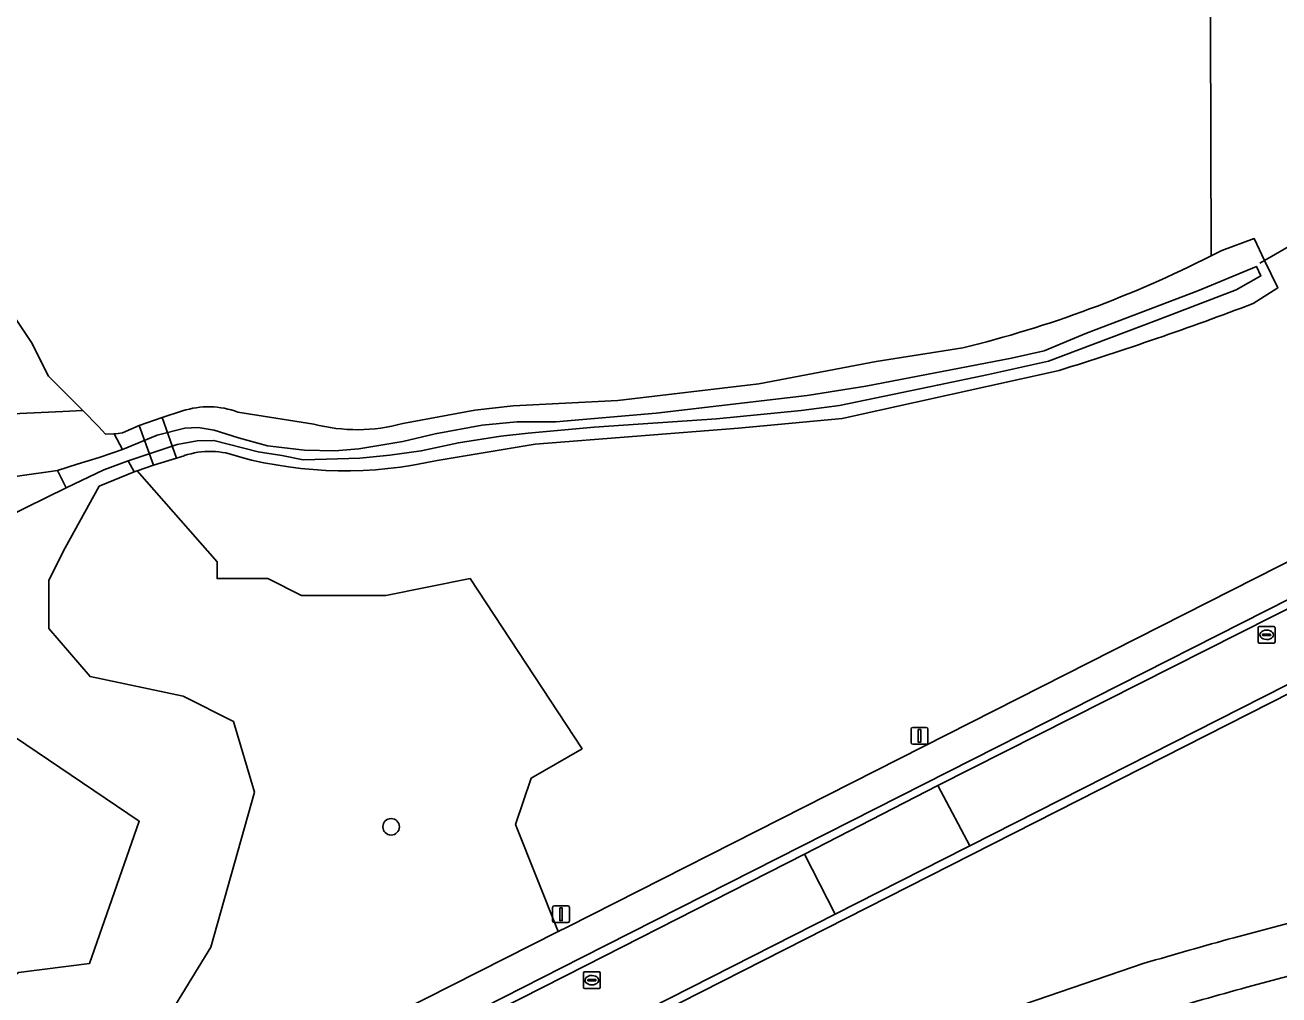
# Model space of a CAD drawing. Extents: x 162879 to 165540, y 384011 to 385181.
# Drawn here: x 163423.6 to 163497.9, y 384424.3 to 384481.8 of the extents above; entities that cross this region are included whole.
import ezdxf

# ---------------------------------------------------------------- set-up
doc = ezdxf.new("R2010")
doc.units = 0
for name, color, linetype in [('IMGEO_Boom', 7, 'Continuous'), ('IMGEO_Dek', 7, 'Continuous'), ('IMGEO_Duiker', 7, 'Continuous'), ('IMGEO_Grasland_agrarisch', 7, 'Continuous'), ('IMGEO_Groenvoorziening', 7, 'Continuous'), ('IMGEO_Lichtmast', 7, 'Continuous'), ('IMGEO_Loofbos', 7, 'Continuous'), ('IMGEO_Meer_plas_ven_vijver', 7, 'Continuous'), ('IMGEO_Oever', 7, 'Continuous'), ('IMGEO_Rijbaan_lokaal_gesloten', 7, 'Continuous'), ('IMGEO_Rijbaan_lokaal_open', 7, 'Continuous'), ('IMGEO_Rioolput', 7, 'Continuous'), ('IMGEO_Voetpad_gesloten', 7, 'Continuous'), ('IMGEO_Voetpad_open', 7, 'Continuous'), ('IMGEO_Waterloop', 7, 'Continuous')]:
    doc.layers.add(name, color=color, linetype=linetype)

msp = doc.modelspace()

# ---------------------------------------------------------------- linework, layer by layer
at = {"layer": 'IMGEO_Boom'}
msp.add_circle((163445.317, 384434.285), 0.489, dxfattribs=at)
at = {"layer": 'IMGEO_Dek'}
msp.add_lwpolyline([(163431.743, 384458.565), (163430.389, 384458.085), (163431.228, 384455.73), (163432.599, 384456.151)], close=True, dxfattribs=at)
at = {"layer": 'IMGEO_Duiker'}
msp.add_lwpolyline([(163496.806, 384467.704), (163497.088, 384467.868), (163498.89, 384468.914)], dxfattribs=at)
at = {"layer": 'IMGEO_Grasland_agrarisch'}
msp.add_lwpolyline([(163430.054, 384415.32), (163455.223, 384428.073), (163452.693, 384434.423), (163453.612, 384437.161), (163456.631, 384438.913), (163450, 384449), (163445, 384448), (163440, 384448), (163438, 384449), (163435, 384449), (163435, 384450), (163430.274, 384455.401), (163430.096, 384455.339), (163428.012, 384454.481), (163426.001, 384450.82), (163425.036, 384448.914), (163425.036, 384446.039), (163427.471, 384443.189), (163432.985, 384442.04), (163435.972, 384440.523), (163437.213, 384436.34), (163434.64, 384427.147), (163431.791, 384422.504)], dxfattribs=at)
at = {"layer": 'IMGEO_Groenvoorziening'}
msp.add_lwpolyline([(163419, 384471), (163417, 384474), (163414, 384477), (163411, 384481), (163410.393, 384481.607), (163410.205, 384479.221), (163410.974, 384476.147), (163413.088, 384471.091), (163415.891, 384464.387), (163418.373, 384460.427), (163422.876, 384458.772), (163425.863, 384458.91), (163427.036, 384458.964), (163425, 384461), (163424, 384463), (163420, 384469)], close=True, dxfattribs=at)
at = {"layer": 'IMGEO_Lichtmast'}
for p, q in [((163476.137, 384439.278), (163476.137, 384440.078)), ((163476.137, 384440.078), (163476.137, 384439.278)), ((163476.237, 384440.178), (163477.027, 384440.178)), ((163477.027, 384440.178), (163476.237, 384440.178)), ((163477.127, 384440.078), (163477.127, 384439.278)), ((163477.127, 384439.278), (163477.127, 384440.078)), ((163477.027, 384439.178), (163476.237, 384439.178)), ((163476.237, 384439.178), (163477.027, 384439.178)), ((163454.891, 384428.702), (163454.891, 384429.502)), ((163454.891, 384429.502), (163454.891, 384428.702)), ((163454.991, 384429.602), (163455.781, 384429.602)), ((163455.781, 384429.602), (163454.991, 384429.602)), ((163455.881, 384429.502), (163455.881, 384428.702)), ((163455.881, 384428.702), (163455.881, 384429.502)), ((163455.781, 384428.602), (163454.991, 384428.602)), ((163454.991, 384428.602), (163455.781, 384428.602))]:
    msp.add_line(p, q, dxfattribs=at)
for points in [[(163476.557, 384440.053), (163476.707, 384440.053), (163476.707, 384439.303), (163476.557, 384439.303), (163476.557, 384440.053)], [(163455.311, 384429.477), (163455.461, 384429.477), (163455.461, 384428.727), (163455.311, 384428.727), (163455.311, 384429.477)]]:
    msp.add_lwpolyline(points, dxfattribs=at)
for centre, start, end in [((163476.237, 384440.078), 90, 180), ((163476.237, 384440.078), 90, 180), ((163477.027, 384440.078), 0, 90), ((163477.027, 384440.078), 360, 90), ((163476.237, 384439.278), 180, 270), ((163476.237, 384439.278), 180, 270), ((163477.027, 384439.278), 270, 0), ((163477.027, 384439.278), 270, 0), ((163454.991, 384429.502), 90, 180), ((163454.991, 384429.502), 90, 180), ((163455.781, 384429.502), 0, 90), ((163455.781, 384429.502), 360, 90), ((163454.991, 384428.702), 180, 270), ((163454.991, 384428.702), 180, 270), ((163455.781, 384428.702), 270, 0), ((163455.781, 384428.702), 270, 0)]:
    msp.add_arc(centre, 0.1, start, end, dxfattribs=at)
at = {"layer": 'IMGEO_Loofbos'}
for points in [[(163488.414, 384542.342), (163489.714, 384524.81), (163483.616, 384509.537), (163493.842, 384495.426), (163493.918, 384468.139), (163494.543, 384468.459), (163496.471, 384469.164), (163497.088, 384467.868), (163497.864, 384466.237), (163496.413, 384465.318)], [(163493.918, 384468.139), (163493.842, 384495.426), (163483.616, 384509.537), (163489.714, 384524.81)], [(163410.393, 384481.607), (163411, 384481), (163414, 384477), (163417, 384474), (163419, 384471), (163420, 384469), (163424, 384463), (163425, 384461), (163427.036, 384458.964), (163428, 384458), (163428.386, 384457.558), (163428.892, 384457.587), (163429.144, 384457.61), (163429.396, 384457.639), (163430.389, 384458.085), (163431.743, 384458.565), (163432.953, 384458.943)], [(163433.056, 384456.292), (163432.599, 384456.151), (163431.228, 384455.73), (163430.274, 384455.401), (163435, 384450), (163435, 384449), (163438, 384449), (163440, 384448), (163445, 384448), (163450, 384449), (163456.631, 384438.913), (163453.612, 384437.161), (163452.693, 384434.423), (163455.223, 384428.073), (163455.744, 384428.337), (163506.36, 384454.019), (163510.842, 384456.216), (163514.547, 384458.003), (163519.897, 384460.317), (163524.589, 384462.42), (163537.834, 384468.229), (163538.679, 384466.281)], [(163446.004, 384458.195), (163450.28, 384458.998), (163452.544, 384459.24), (163458.754, 384459.557), (163467.107, 384460.556), (163474.067, 384461.867), (163479.202, 384462.68)], [(163484.902, 384461.344), (163472.048, 384458.505), (163465.896, 384457.92), (163453.858, 384456.966), (163448.053, 384456.013)], [(163436.233, 384458.873), (163440.734, 384458.158)], [(163519.219, 384434.135), (163518.278, 384435.986), (163513.536, 384445.452), (163511.836, 384448.897), (163501.208, 384443.552), (163479.686, 384432.623), (163462.473, 384423.873), (163462.973, 384422.848), (163463.064, 384417.05), (163466.469, 384418.149), (163489.956, 384426.192)], [(163495.267, 384427.708), (163517.762, 384433.712), (163518.737, 384433.994), (163519.219, 384434.135)], [(163518.534, 384430.756), (163496.043, 384424.769)]]:
    msp.add_lwpolyline(points, dxfattribs=at)
for centre, radius, start, end in [((163462.588, 384530.033), 69.372, 283.85697, 296.84838), ((163427.855, 384645.244), 192.545, 287.2343, 290.85863), ((163434.493, 384454.227), 4.961, 69.46767, 108.08715), ((163443.299, 384468.141), 10.308, 255.59069, 285.21382), ((163434.584, 384451.792), 4.753, 68.5119, 108.7544), ((163442.594, 384479.752), 24.358, 255.08578, 282.95049), ((163577.265, 384130.384), 308.424, 105.41813, 106.44417), ((163533.98, 384283.024), 146.734, 104.98344, 107.12283)]:
    msp.add_arc(centre, radius, start, end, dxfattribs=at)
at = {"layer": 'IMGEO_Meer_plas_ven_vijver'}
for points in [[(163418.93, 384450.882), (163426.048, 384454.377), (163425.538, 384455.415), (163418.542, 384454.429)], [(163423.24, 384425.652), (163427.433, 384426.169), (163430.384, 384434.61), (163420.949, 384440.992)]]:
    msp.add_lwpolyline(points, dxfattribs=at)
at = {"layer": 'IMGEO_Oever'}
for points in [[(163496.413, 384465.318), (163497.864, 384466.237), (163497.088, 384467.868), (163496.471, 384469.164), (163494.543, 384468.459), (163493.918, 384468.139)], [(163461.023, 384458.816), (163469.983, 384459.861), (163473.455, 384460.421), (163482.079, 384462.064), (163484.02, 384462.512), (163486.522, 384463.557), (163493.129, 384466.059), (163496.601, 384467.515), (163496.863, 384466.955), (163495.407, 384466.133), (163490.665, 384464.304), (163484.282, 384461.887), (163480.716, 384461.103), (163477.692, 384460.477), (163471.887, 384459.264), (163469.61, 384458.965), (163464.607, 384458.48), (163457.355, 384457.976), (163453.445, 384457.621), (163451.821, 384457.453), (163449.301, 384457.061), (163447.098, 384456.576), (163445.232, 384456.315), (163443.458, 384456.147), (163441.48, 384456.091), (163440.098, 384456.053), (163438.848, 384456.296), (163437.429, 384456.52), (163434.816, 384457.192), (163433.827, 384457.173), (163432.632, 384456.949), (163429.739, 384455.979), (163430.096, 384455.339), (163430.274, 384455.401), (163431.228, 384455.73), (163432.599, 384456.151), (163433.056, 384456.292)], [(163479.202, 384462.68), (163474.067, 384461.867), (163467.107, 384460.556), (163458.754, 384459.557), (163452.544, 384459.24), (163450.28, 384458.998), (163446.004, 384458.195)], [(163448.053, 384456.013), (163453.858, 384456.966), (163465.896, 384457.92), (163472.048, 384458.505), (163484.902, 384461.344)], [(163418.542, 384454.429), (163425.538, 384455.415), (163426.717, 384455.788), (163428.007, 384456.193), (163429.387, 384456.662), (163428.892, 384457.587), (163428.386, 384457.558), (163428, 384458), (163427.036, 384458.964), (163425.863, 384458.91), (163422.876, 384458.772)], [(163432.953, 384458.943), (163431.743, 384458.565), (163430.389, 384458.085), (163429.396, 384457.639), (163429.144, 384457.61), (163428.892, 384457.587), (163429.387, 384456.662), (163431.456, 384457.509), (163433.08, 384457.92), (163433.883, 384457.957), (163434.835, 384457.803), (163436.272, 384457.341), (163437.989, 384456.875), (163440.192, 384456.613), (163441.984, 384456.576), (163443.402, 384456.688), (163446.016, 384457.136), (163447.92, 384457.584), (163450.72, 384458.107), (163452.773, 384458.293), (163455.087, 384458.293), (163461.023, 384458.816)], [(163440.734, 384458.158), (163436.233, 384458.873)], [(163431.791, 384422.504), (163434.64, 384427.147), (163437.213, 384436.34), (163435.972, 384440.523), (163432.985, 384442.04), (163427.471, 384443.189), (163425.036, 384446.039), (163425.036, 384448.914), (163426.001, 384450.82), (163428.012, 384454.481), (163430.096, 384455.339), (163429.739, 384455.979), (163428.283, 384455.456), (163426.048, 384454.377), (163418.93, 384450.882), (163419.034, 384443.736), (163420.949, 384440.992), (163430.384, 384434.61), (163427.433, 384426.169), (163423.24, 384425.652), (163409.847, 384415.517)]]:
    msp.add_lwpolyline(points, dxfattribs=at)
for centre, radius, start, end in [((163462.588, 384530.033), 69.372, 283.85697, 296.84838), ((163427.855, 384645.244), 192.545, 287.2343, 290.85863), ((163434.493, 384454.227), 4.961, 69.46767, 108.08715), ((163443.299, 384468.141), 10.308, 255.59069, 285.21382), ((163434.584, 384451.792), 4.753, 68.5119, 108.7544), ((163442.594, 384479.752), 24.358, 255.08578, 282.95049)]:
    msp.add_arc(centre, radius, start, end, dxfattribs=at)
at = {"layer": 'IMGEO_Rijbaan_lokaal_gesloten'}
for points in [[(163533.887, 384463.696), (163515.616, 384455.639), (163512.124, 384454.058), (163507.529, 384451.791), (163477.728, 384436.724), (163479.615, 384433.165), (163501.027, 384444.029), (163511.575, 384449.345), (163513.298, 384450.16)], [(163397.114, 384391.355), (163398.126, 384391.858), (163407.231, 384396.416), (163434.919, 384410.458), (163456.941, 384421.625), (163471.637, 384429.105), (163469.815, 384432.669), (163456.857, 384426.067), (163431.169, 384413.017), (163406.159, 384400.323), (163393.861, 384394.17), (163393.3, 384393.895), (163383.947, 384389.295), (163378.916, 384387.009), (163374.588, 384385.063)]]:
    msp.add_lwpolyline(points, dxfattribs=at)
msp.add_lwpolyline([(163479.615, 384433.165), (163477.728, 384436.724), (163469.815, 384432.669), (163471.637, 384429.105), (163479.375, 384433.043)], close=True, dxfattribs=at)
at = {"layer": 'IMGEO_Rijbaan_lokaal_open'}
for points in [[(163533.668, 384464.152), (163515.41, 384456.098), (163511.932, 384454.514), (163507.288, 384452.236), (163456.623, 384426.527), (163430.977, 384413.496), (163405.971, 384400.807), (163393.638, 384394.656), (163392.994, 384394.338), (163383.773, 384389.801), (163378.726, 384387.475), (163374.457, 384385.551)], [(163431.169, 384413.017), (163456.857, 384426.067), (163469.815, 384432.669), (163477.728, 384436.724), (163507.529, 384451.791), (163512.124, 384454.058), (163515.616, 384455.639), (163533.887, 384463.696)], [(163531.817, 384458.483), (163524.256, 384455.154), (163514.586, 384450.8), (163513.298, 384450.16), (163511.575, 384449.345), (163501.027, 384444.029), (163479.615, 384433.165), (163479.375, 384433.043), (163471.637, 384429.105), (163456.941, 384421.625), (163434.919, 384410.458), (163407.231, 384396.416), (163398.126, 384391.858), (163397.114, 384391.355), (163394.252, 384389.942)], [(163394.976, 384389.721), (163396.481, 384390.495), (163398.254, 384391.345), (163407.444, 384395.905), (163435.219, 384410.006), (163437.546, 384411.196), (163439.174, 384412.039), (163439.373, 384412.14), (163450.384, 384417.731), (163450.879, 384417.982), (163457.107, 384421.146), (163462.473, 384423.873), (163479.686, 384432.623), (163501.208, 384443.552), (163511.836, 384448.897), (163513.512, 384449.702), (163514.861, 384450.369), (163524.505, 384454.716), (163532.023, 384458.022)]]:
    msp.add_lwpolyline(points, dxfattribs=at)
at = {"layer": 'IMGEO_Rioolput'}
for p, q in [((163496.705, 384445.245), (163496.705, 384446.097)), ((163496.78, 384446.171), (163497.632, 384446.171)), ((163496.964, 384445.665), (163496.964, 384445.677)), ((163497.402, 384445.628), (163497.004, 384445.628)), ((163497.007, 384445.714), (163497.405, 384445.714)), ((163497.193, 384445.951), (163497.218, 384445.951)), ((163497.448, 384445.677), (163497.448, 384445.665)), ((163497.706, 384446.097), (163497.706, 384445.245)), ((163497.632, 384445.171), (163496.78, 384445.171)), ((163497.216, 384445.391), (163497.191, 384445.391)), ((163456.714, 384424.761), (163456.714, 384425.613)), ((163456.789, 384425.687), (163457.641, 384425.687)), ((163457.202, 384425.467), (163457.227, 384425.467)), ((163457.715, 384425.613), (163457.715, 384424.761)), ((163456.973, 384425.181), (163456.973, 384425.193)), ((163457.411, 384425.144), (163457.013, 384425.144)), ((163457.016, 384425.23), (163457.414, 384425.23)), ((163457.225, 384424.907), (163457.2, 384424.907)), ((163457.457, 384425.193), (163457.457, 384425.181)), ((163457.641, 384424.687), (163456.789, 384424.687))]:
    msp.add_line(p, q, dxfattribs=at)
for points in [[(163496.705, 384445.245), (163496.705, 384446.097)], [(163496.78, 384446.171), (163497.632, 384446.171)], [(163497.706, 384446.097), (163497.706, 384445.245)], [(163497.632, 384445.171), (163496.78, 384445.171)], [(163456.714, 384424.761), (163456.714, 384425.613)], [(163456.789, 384425.687), (163457.641, 384425.687)], [(163457.715, 384425.613), (163457.715, 384424.761)], [(163457.641, 384424.687), (163456.789, 384424.687)]]:
    msp.add_lwpolyline(points, dxfattribs=at)
for centre, radius, start, end in [((163496.782, 384446.095), 0.0765, 91.55205, 178.44795), ((163496.782, 384446.095), 0.0765, 91.55205, 178.44795), ((163497.004, 384445.674), 0.0403, 85.87752, 175.75265), ((163497.001, 384445.664), 0.0366, 178.93798, 274.71019), ((163497.405, 384445.671), 0.043, 264.86636, 352.45326), ((163497.409, 384445.676), 0.0386, 1.73085, 96.63898), ((163497.63, 384446.095), 0.0765, 1.55205, 88.44795), ((163497.63, 384446.095), 0.0765, 1.55205, 88.44795), ((163496.782, 384445.247), 0.0765, 181.55205, 268.44795), ((163496.782, 384445.247), 0.0765, 181.55205, 268.44795), ((163497.63, 384445.247), 0.0765, 271.55205, 358.44795), ((163497.63, 384445.247), 0.0765, 271.55205, 358.44795), ((163456.791, 384425.611), 0.0765, 91.55205, 178.44795), ((163456.791, 384425.611), 0.0765, 91.55205, 178.44795), ((163457.639, 384425.611), 0.0765, 1.55205, 88.44795), ((163457.639, 384425.611), 0.0765, 1.55205, 88.44795), ((163456.791, 384424.763), 0.0765, 181.55205, 268.44795), ((163456.791, 384424.763), 0.0765, 181.55205, 268.44795), ((163457.013, 384425.19), 0.0403, 85.87752, 175.75265), ((163457.01, 384425.18), 0.0366, 178.93798, 274.71019), ((163457.414, 384425.187), 0.043, 264.86636, 352.45326), ((163457.418, 384425.192), 0.0386, 1.73085, 96.63898), ((163457.639, 384424.763), 0.0765, 271.55205, 358.44795), ((163457.639, 384424.763), 0.0765, 271.55205, 358.44795)]:
    msp.add_arc(centre, radius, start, end, dxfattribs=at)
for centre, major_axis, ratio, start_param, end_param in [((163497.192, 384445.671), (-0.387, 0.002), 0.722429, 4.712389, 7.853982), ((163497.217, 384445.671), (-0.39, 0.002), 0.717154, 1.570796, 4.712389), ((163457.201, 384425.187), (-0.387, 0.002), 0.722429, 4.712389, 7.853982), ((163457.226, 384425.187), (-0.39, 0.002), 0.717154, 1.570796, 4.712389)]:
    msp.add_ellipse(centre, major_axis=major_axis, ratio=ratio, start_param=start_param, end_param=end_param, dxfattribs=at)
at = {"layer": 'IMGEO_Voetpad_gesloten'}
msp.add_lwpolyline([(163431.743, 384458.565), (163430.389, 384458.085), (163431.228, 384455.73), (163432.599, 384456.151)], close=True, dxfattribs=at)
at = {"layer": 'IMGEO_Voetpad_open'}
for points in [[(163538.679, 384466.281), (163537.834, 384468.229), (163524.589, 384462.42), (163519.897, 384460.317), (163514.547, 384458.003), (163510.842, 384456.216), (163506.36, 384454.019), (163455.744, 384428.337), (163455.223, 384428.073), (163430.054, 384415.32), (163404.998, 384402.561), (163392.671, 384396.393), (163373.344, 384387.242)], [(163374.457, 384385.551), (163378.726, 384387.475), (163383.773, 384389.801), (163392.994, 384394.338), (163393.638, 384394.656), (163405.971, 384400.807), (163430.977, 384413.496), (163456.623, 384426.527), (163507.288, 384452.236), (163511.932, 384454.514), (163515.41, 384456.098), (163533.668, 384464.152)], [(163548.872, 384446.692), (163547.345, 384446.042), (163524.019, 384436.114), (163520.901, 384434.77), (163519.999, 384436.577), (163514.809, 384446.985), (163513.512, 384449.702), (163511.836, 384448.897), (163513.536, 384445.452), (163518.278, 384435.986), (163519.219, 384434.135), (163518.737, 384433.994), (163517.762, 384433.712), (163495.267, 384427.708)], [(163496.043, 384424.769), (163518.534, 384430.756)], [(163489.956, 384426.192), (163466.469, 384418.149), (163463.064, 384417.05), (163463.706, 384415.616), (163464.334, 384414.22), (163468.763, 384415.737), (163490.778, 384423.254)]]:
    msp.add_lwpolyline(points, dxfattribs=at)
for centre, radius, start, end in [((163577.265, 384130.384), 308.424, 105.41813, 106.44417), ((163533.98, 384283.024), 146.734, 104.98344, 107.12283)]:
    msp.add_arc(centre, radius, start, end, dxfattribs=at)
at = {"layer": 'IMGEO_Waterloop'}
msp.add_lwpolyline([(163429.387, 384456.662), (163428.007, 384456.193), (163426.717, 384455.788), (163425.538, 384455.415), (163426.048, 384454.377), (163428.283, 384455.456), (163429.739, 384455.979), (163432.632, 384456.949), (163433.827, 384457.173), (163434.816, 384457.192), (163437.429, 384456.52), (163438.848, 384456.296), (163440.098, 384456.053), (163441.48, 384456.091), (163443.458, 384456.147), (163445.232, 384456.315), (163447.098, 384456.576), (163449.301, 384457.061), (163451.821, 384457.453), (163453.445, 384457.621), (163457.355, 384457.976), (163464.607, 384458.48), (163469.61, 384458.965), (163471.887, 384459.264), (163477.692, 384460.477), (163480.716, 384461.103), (163484.282, 384461.887), (163490.665, 384464.304), (163495.407, 384466.133), (163496.863, 384466.955), (163496.601, 384467.515), (163493.129, 384466.059), (163486.522, 384463.557), (163484.02, 384462.512), (163482.079, 384462.064), (163473.455, 384460.421), (163469.983, 384459.861), (163461.023, 384458.816), (163455.087, 384458.293), (163452.773, 384458.293), (163450.72, 384458.107), (163447.92, 384457.584), (163446.016, 384457.136), (163443.402, 384456.688), (163441.984, 384456.576), (163440.192, 384456.613), (163437.989, 384456.875), (163436.272, 384457.341), (163434.835, 384457.803), (163433.883, 384457.957), (163433.08, 384457.92), (163431.456, 384457.509)], close=True, dxfattribs=at)

doc.saveas('drawing.dxf')
